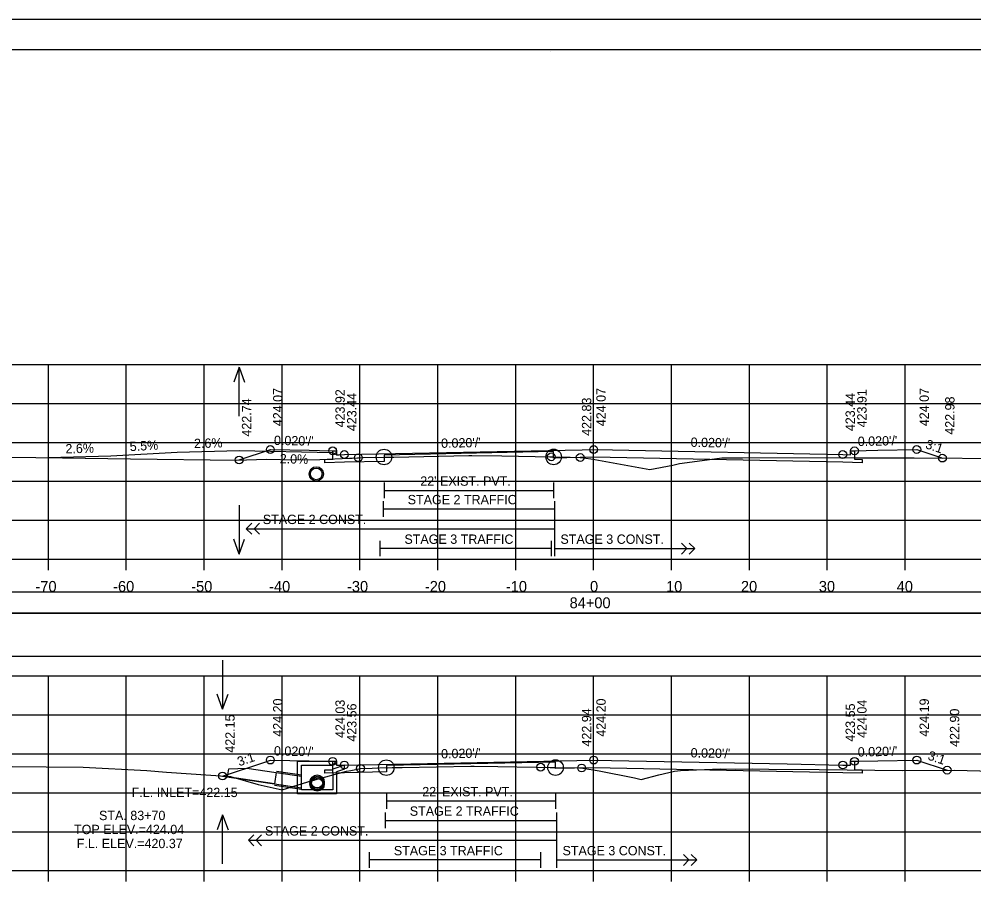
# Model space of a CAD drawing. Extents: x 1371057 to 1372761, y 380005 to 390517.
# Drawn here: x 1371487.1 to 1371609.7, y 388213.8 to 388325.3 of the extents above; entities that cross this region are included whole.
import ezdxf

# ---------------------------------------------------------------- set-up
doc = ezdxf.new("R2010")
doc.units = 0
for name, color, linetype in [('R_Alt Surface', 7, 'Continuous'), ('R_Axis', 7, 'Continuous'), ('R_Axis Annot', 7, 'Continuous'), ('R_Border', 7, 'Continuous'), ('R_Detour', 7, 'Continuous'), ('R_Dimension', 7, 'Continuous'), ('R_Drive', 7, 'Continuous'), ('R_Exist Surface', 7, 'Continuous'), ('R_Fin Surface', 7, 'Continuous'), ('R_Grid', 7, 'Continuous'), ('R_No Plot', 7, 'Continuous'), ('R_Striping', 7, 'Continuous'), ('R_Water', 7, 'Continuous'), ('R_Water Annot', 7, 'Continuous'), ('R_Xsect Elev', 7, 'Continuous'), ('R_Xsect Slope', 7, 'Continuous')]:
    doc.layers.add(name, color=color, linetype=linetype)

msp = doc.modelspace()

# ---------------------------------------------------------------- linework, layer by layer
at = {"layer": 'R_Alt Surface'}
for points in [[(1371594.37, 388269.82), (1371594.37, 388268.74), (1371595.37, 388268.72), (1371595.37, 388268.29), (1371592.87, 388268.34), (1371560.87, 388268.98), (1371555.74, 388268.88), (1371555.74, 388269.71), (1371533.96, 388269.27), (1371533.96, 388268.44), (1371528.87, 388268.34), (1371526.37, 388268.29), (1371526.37, 388268.72), (1371527.37, 388268.74), (1371527.37, 388269.82)], [(1371594.37, 388269.82), (1371594.37, 388268.74), (1371595.37, 388268.72), (1371595.37, 388268.29), (1371592.87, 388268.34), (1371560.87, 388268.98), (1371555.74, 388268.88), (1371555.74, 388269.71), (1371533.96, 388269.27), (1371533.96, 388268.44), (1371528.87, 388268.34), (1371526.37, 388268.29), (1371526.37, 388268.72), (1371527.37, 388268.74), (1371527.37, 388269.82)], [(1371533.96, 388265.73), (1371533.96, 388263.73)], [(1371555.74, 388265.73), (1371555.74, 388263.73)], [(1371533.96, 388264.73), (1371555.74, 388264.73)], [(1371594.37, 388229.94), (1371594.37, 388228.86), (1371595.37, 388228.84), (1371595.37, 388228.41), (1371592.87, 388228.46), (1371560.87, 388229.1), (1371555.98, 388229), (1371555.98, 388229.83), (1371534.26, 388229.4), (1371534.26, 388228.57), (1371528.87, 388228.46), (1371526.37, 388228.41), (1371526.37, 388228.84), (1371527.37, 388228.86), (1371527.37, 388229.94)], [(1371594.37, 388229.94), (1371594.37, 388228.86), (1371595.37, 388228.84), (1371595.37, 388228.41), (1371592.87, 388228.46), (1371560.87, 388229.1), (1371555.98, 388229), (1371555.98, 388229.83), (1371534.26, 388229.4), (1371534.26, 388228.57), (1371528.87, 388228.46), (1371526.37, 388228.41), (1371526.37, 388228.84), (1371527.37, 388228.86), (1371527.37, 388229.94)], [(1371534.26, 388225.85), (1371534.26, 388223.85)], [(1371555.98, 388225.85), (1371555.98, 388223.85)], [(1371534.26, 388224.85), (1371555.98, 388224.85)]]:
    msp.add_lwpolyline(points, dxfattribs=at)
at = {"layer": 'R_Axis'}
for p, q in [((1371410.87, 388255.9), (1371710.87, 388255.9)), ((1371490.87, 388254.5), (1371490.87, 388255.9)), ((1371500.87, 388254.5), (1371500.87, 388255.9)), ((1371510.87, 388254.5), (1371510.87, 388255.9)), ((1371520.87, 388254.5), (1371520.87, 388255.9)), ((1371530.87, 388254.5), (1371530.87, 388255.9)), ((1371540.87, 388254.5), (1371540.87, 388255.9)), ((1371550.87, 388254.5), (1371550.87, 388255.9)), ((1371560.87, 388254.5), (1371560.87, 388255.9)), ((1371570.87, 388254.5), (1371570.87, 388255.9)), ((1371580.87, 388254.5), (1371580.87, 388255.9)), ((1371590.87, 388254.5), (1371590.87, 388255.9)), ((1371600.87, 388254.5), (1371600.87, 388255.9)), ((1371410.87, 388215.9), (1371710.87, 388215.9)), ((1371490.87, 388214.5), (1371490.87, 388215.9)), ((1371500.87, 388214.5), (1371500.87, 388215.9)), ((1371510.87, 388214.5), (1371510.87, 388215.9)), ((1371520.87, 388214.5), (1371520.87, 388215.9)), ((1371530.87, 388214.5), (1371530.87, 388215.9)), ((1371540.87, 388214.5), (1371540.87, 388215.9)), ((1371550.87, 388214.5), (1371550.87, 388215.9)), ((1371560.87, 388214.5), (1371560.87, 388215.9)), ((1371570.87, 388214.5), (1371570.87, 388215.9)), ((1371580.87, 388214.5), (1371580.87, 388215.9)), ((1371590.87, 388214.5), (1371590.87, 388215.9)), ((1371600.87, 388214.5), (1371600.87, 388215.9))]:
    msp.add_line(p, q, dxfattribs=at)
at = {"layer": 'R_Border'}
for p, q in [((1371402.87, 388321.36), (1371719.05, 388321.36)), ((1371555.39, 388321.1), (1371555.39, 388321.1)), ((1371555.39, 388321.1), (1371555.39, 388321.1))]:
    msp.add_line(p, q, dxfattribs=at)
at = {"layer": 'R_Detour'}
msp.add_lwpolyline([(1371407.72, 388248.95), (1371714.03, 388248.95), (1371714.03, 388251.66), (1371407.72, 388251.66)], close=True, dxfattribs=at)
at = {"layer": 'R_Dimension'}
msp.add_lwpolyline([(1371407.72, 388243.43), (1371714.03, 388243.43), (1371714.03, 388248.95), (1371407.72, 388248.95)], close=True, dxfattribs=at)
at = {"layer": 'R_Drive'}
for p, q in [((1371507.38, 388269.6), (1371498.87, 388269.13)), ((1371515.38, 388269.81), (1371507.38, 388269.6)), ((1371527.38, 388269.57), (1371515.38, 388269.81)), ((1371527.88, 388269.32), (1371527.38, 388269.57)), ((1371498.87, 388269.13), (1371490.87, 388268.93))]:
    msp.add_line(p, q, dxfattribs=at)
at = {"layer": 'R_Exist Surface'}
for points in [[(1371482.36, 388269.05), (1371492.67, 388268.9), (1371501.39, 388268.77), (1371515.05, 388268.63), (1371518.81, 388268.74), (1371522.49, 388268.67), (1371525.72, 388268.71), (1371529.52, 388268.86), (1371529.89, 388268.88), (1371530.57, 388268.92), (1371530.67, 388268.93), (1371531.27, 388268.94), (1371533.96, 388269.02), (1371534.04, 388268.99), (1371534.05, 388268.99), (1371534.43, 388269), (1371535.24, 388269.01), (1371544.84, 388269.22), (1371544.95, 388269.22), (1371545.23, 388269.22), (1371549.07, 388269.17), (1371553.36, 388269.1), (1371555.23, 388269.05), (1371555.74, 388269.03), (1371555.74, 388269.03), (1371557.85, 388268.99), (1371559.15, 388268.96), (1371559.57, 388268.91), (1371560.82, 388268.74), (1371561.02, 388268.71), (1371568.11, 388267.41), (1371571.03, 388267.99), (1371571.88, 388268.17), (1371574.17, 388268.47), (1371577.34, 388268.9), (1371579.99, 388268.93), (1371580.86, 388268.94), (1371594.31, 388268.93), (1371596.89, 388268.9), (1371602.03, 388268.9), (1371614.39, 388268.84)], [(1371486.22, 388229.28), (1371490.59, 388229.22), (1371495.33, 388229.21), (1371503.51, 388228.76), (1371506.04, 388228.53), (1371514.24, 388227.98), (1371517.81, 388226.98), (1371520.88, 388226.28), (1371524.86, 388227.51), (1371524.97, 388227.54), (1371525.06, 388227.56), (1371529.16, 388228.66), (1371529.68, 388228.76), (1371530.94, 388229.03), (1371532.45, 388229.07), (1371534.26, 388229.13), (1371534.39, 388229.12), (1371534.42, 388229.12), (1371535.02, 388229.14), (1371536.27, 388229.15), (1371545.12, 388229.32), (1371545.3, 388229.33), (1371545.52, 388229.33), (1371548.59, 388229.29), (1371553.5, 388229.21), (1371555.31, 388229.16), (1371555.98, 388229.14), (1371559.08, 388229.1), (1371559.33, 388229.09), (1371559.33, 388229.09), (1371559.47, 388229.07), (1371561.6, 388228.72), (1371566.13, 388227.81), (1371566.98, 388227.61), (1371569.26, 388228.22), (1371571.24, 388228.68), (1371572.04, 388228.77), (1371577.15, 388228.98), (1371579.15, 388228.94), (1371581.25, 388228.99), (1371583.37, 388228.94), (1371589.85, 388228.88), (1371600.56, 388228.76), (1371607.27, 388228.8), (1371612.06, 388228.67)]]:
    msp.add_lwpolyline(points, dxfattribs=at)
at = {"layer": 'R_Fin Surface'}
for points in [[(1371515.36, 388268.64), (1371519.37, 388269.98), (1371524.37, 388269.88), (1371525.69, 388269.85), (1371527.37, 388269.82), (1371527.63, 388269.82), (1371527.87, 388269.82), (1371527.88, 388269.32), (1371528.18, 388269.32), (1371528.87, 388269.34), (1371559.4, 388269.95), (1371560.87, 388269.98), (1371563.31, 388269.93), (1371592.87, 388269.34), (1371592.87, 388269.34), (1371593.87, 388269.32), (1371593.87, 388269.53), (1371593.87, 388269.82), (1371594.37, 388269.82), (1371597.37, 388269.88), (1371602.37, 388269.98), (1371605.31, 388269), (1371605.66, 388268.88)], [(1371513.23, 388228.05), (1371518.52, 388229.81), (1371519.37, 388230.1), (1371524.37, 388230), (1371526.55, 388229.95), (1371527.37, 388229.94), (1371527.56, 388229.94), (1371527.87, 388229.94), (1371527.88, 388229.44), (1371528.87, 388229.46), (1371560.87, 388230.1), (1371560.88, 388230.1), (1371585.74, 388229.6), (1371592.87, 388229.46), (1371593.87, 388229.44), (1371593.87, 388229.71), (1371593.87, 388229.94), (1371594.37, 388229.94), (1371594.84, 388229.95), (1371597.37, 388230), (1371602.37, 388230.1), (1371606.27, 388228.8)]]:
    msp.add_lwpolyline(points, dxfattribs=at)
at = {"layer": 'R_Grid'}
for p, q in [((1371410.87, 388280.9), (1371710.87, 388280.9)), ((1371490.87, 388255.9), (1371490.87, 388280.9)), ((1371500.87, 388255.9), (1371500.87, 388280.9)), ((1371510.87, 388255.9), (1371510.87, 388280.9)), ((1371520.87, 388255.9), (1371520.87, 388280.9)), ((1371530.87, 388255.9), (1371530.87, 388280.9)), ((1371540.87, 388255.9), (1371540.87, 388280.9)), ((1371550.87, 388255.9), (1371550.87, 388280.9)), ((1371560.87, 388255.9), (1371560.87, 388280.9)), ((1371570.87, 388255.9), (1371570.87, 388280.9)), ((1371580.87, 388255.9), (1371580.87, 388280.9)), ((1371590.87, 388255.9), (1371590.87, 388280.9)), ((1371600.87, 388255.9), (1371600.87, 388280.9)), ((1371410.87, 388275.9), (1371710.87, 388275.9)), ((1371410.87, 388270.9), (1371710.87, 388270.9)), ((1371410.87, 388265.9), (1371710.87, 388265.9)), ((1371410.87, 388260.9), (1371710.87, 388260.9)), ((1371410.87, 388255.9), (1371710.87, 388255.9)), ((1371410.87, 388240.9), (1371710.87, 388240.9)), ((1371490.87, 388215.9), (1371490.87, 388240.9)), ((1371500.87, 388215.9), (1371500.87, 388240.9)), ((1371510.87, 388215.9), (1371510.87, 388240.9)), ((1371520.87, 388215.9), (1371520.87, 388240.9)), ((1371530.87, 388215.9), (1371530.87, 388240.9)), ((1371540.87, 388215.9), (1371540.87, 388240.9)), ((1371550.87, 388215.9), (1371550.87, 388240.9)), ((1371560.87, 388215.9), (1371560.87, 388240.9)), ((1371570.87, 388215.9), (1371570.87, 388240.9)), ((1371580.87, 388215.9), (1371580.87, 388240.9)), ((1371590.87, 388215.9), (1371590.87, 388240.9)), ((1371600.87, 388215.9), (1371600.87, 388240.9)), ((1371410.87, 388235.9), (1371710.87, 388235.9)), ((1371410.87, 388230.9), (1371710.87, 388230.9)), ((1371410.87, 388225.9), (1371710.87, 388225.9)), ((1371410.87, 388220.9), (1371710.87, 388220.9)), ((1371410.87, 388215.9), (1371710.87, 388215.9))]:
    msp.add_line(p, q, dxfattribs=at)
at = {"layer": 'R_No Plot'}
for p, q in [((1371390.47, 388325.26), (1371723.8, 388325.26)), ((1371520.15, 388228.68), (1371523.37, 388228.19)), ((1371519.88, 388226.88), (1371523.37, 388226.36))]:
    msp.add_line(p, q, dxfattribs=at)
for points in [[(1371390.46, 388325.26), (1371723.8, 388325.26), (1371723.8, 388111.92), (1371390.46, 388111.92)], [(1371636.79, 388321.36), (1371656.41, 388321.36), (1371656.41, 388311.48), (1371672.52, 388311.48), (1371695.72, 388311.48), (1371695.84, 388283.33), (1371719.05, 388283.33), (1371719.05, 388115.9), (1371402.87, 388115.9), (1371402.87, 388321.36)]]:
    msp.add_lwpolyline(points, close=True, dxfattribs=at)
for centre, radius in [((1371519.37, 388269.98), 0.5), ((1371527.37, 388269.82), 0.5), ((1371528.87, 388269.34), 0.5), ((1371530.67, 388268.93), 0.5), ((1371533.96, 388269.02), 1), ((1371555.74, 388269.03), 1), ((1371555.43, 388269.04), 0.5), ((1371559.15, 388268.96), 0.5), ((1371560.87, 388269.98), 0.5), ((1371592.87, 388269.34), 0.5), ((1371594.37, 388269.82), 0.5), ((1371602.37, 388269.98), 0.5), ((1371605.66, 388268.88), 0.5), ((1371515.36, 388268.64), 0.5), ((1371525.26, 388266.85), 0.917), ((1371519.37, 388230.1), 0.5), ((1371527.37, 388229.94), 0.5), ((1371534.26, 388229.13), 1), ((1371555.98, 388229.14), 1), ((1371560.87, 388230.1), 0.5), ((1371594.37, 388229.94), 0.5), ((1371602.37, 388230.1), 0.5), ((1371528.87, 388229.46), 0.5), ((1371530.94, 388229.03), 0.5), ((1371554.07, 388229.19), 0.5), ((1371559.33, 388229.09), 0.5), ((1371592.87, 388229.46), 0.5), ((1371606.27, 388228.8), 0.5), ((1371513.23, 388228.05), 0.5), ((1371525.37, 388227.27), 0.917), ((1371525.37, 388227.02), 0.917)]:
    msp.add_circle(centre, radius, dxfattribs=at)
at = {"layer": 'R_Striping'}
for p, q in [((1371533.85, 388263.35), (1371533.85, 388261.35)), ((1371555.85, 388263.35), (1371555.85, 388256.27)), ((1371533.85, 388262.35), (1371555.85, 388262.35)), ((1371516.28, 388259.81), (1371516.98, 388260.52)), ((1371516.28, 388259.81), (1371555.85, 388259.81)), ((1371516.98, 388259.1), (1371516.28, 388259.81)), ((1371517.28, 388259.81), (1371517.98, 388260.52)), ((1371517.98, 388259.1), (1371517.28, 388259.81)), ((1371533.43, 388258.27), (1371533.43, 388256.27)), ((1371555.43, 388257.27), (1371533.43, 388257.27)), ((1371555.43, 388258.27), (1371555.43, 388256.27)), ((1371555.85, 388257.27), (1371573.85, 388257.27)), ((1371555.89, 388257.27), (1371565.89, 388257.27)), ((1371572.85, 388257.27), (1371572.15, 388257.97)), ((1371572.15, 388256.56), (1371572.85, 388257.27)), ((1371573.85, 388257.27), (1371573.15, 388257.97)), ((1371573.15, 388256.56), (1371573.85, 388257.27)), ((1371534.11, 388223.35), (1371534.11, 388221.35)), ((1371556.12, 388223.35), (1371556.12, 388216.27)), ((1371534.11, 388222.35), (1371556.12, 388222.35)), ((1371516.55, 388219.81), (1371517.25, 388220.52)), ((1371517.55, 388219.81), (1371518.25, 388220.52)), ((1371516.55, 388219.81), (1371556.12, 388219.81)), ((1371517.25, 388219.1), (1371516.55, 388219.81)), ((1371518.25, 388219.1), (1371517.55, 388219.81)), ((1371532.06, 388218.27), (1371532.06, 388216.27)), ((1371554.07, 388218.27), (1371554.07, 388216.27)), ((1371573.12, 388217.27), (1371572.41, 388217.97)), ((1371574.12, 388217.27), (1371573.41, 388217.97)), ((1371554.07, 388217.27), (1371532.06, 388217.27)), ((1371556.12, 388217.27), (1371574.12, 388217.27)), ((1371556.15, 388217.27), (1371566.15, 388217.27)), ((1371572.41, 388216.56), (1371573.12, 388217.27)), ((1371573.41, 388216.56), (1371574.12, 388217.27))]:
    msp.add_line(p, q, dxfattribs=at)
at = {"layer": 'R_Water'}
for p, q in [((1371522.87, 388229.94), (1371527.62, 388229.94)), ((1371522.87, 388228.44), (1371522.87, 388229.94)), ((1371523.37, 388228.44), (1371523.37, 388229.44)), ((1371523.37, 388229.44), (1371527.37, 388229.44)), ((1371527.7, 388229.77), (1371527.37, 388229.44)), ((1371528.87, 388229.46), (1371527.37, 388228.94)), ((1371527.37, 388228.44), (1371527.37, 388228.94)), ((1371527.7, 388229.77), (1371527.62, 388229.94)), ((1371528.87, 388228.93), (1371527.87, 388228.58)), ((1371513.23, 388228.05), (1371523.37, 388226.52)), ((1371520.12, 388228.51), (1371523.37, 388228.02)), ((1371527.87, 388228.44), (1371527.87, 388228.58))]:
    msp.add_line(p, q, dxfattribs=at)
msp.add_lwpolyline([(1371520.12, 388228.51), (1371519.9, 388227.03), (1371513.88, 388227.94), (1371514.04, 388228.97), (1371516.33, 388229.08)], close=True, dxfattribs=at)
for points in [[(1371528.87, 388228.93), (1371528.87, 388229.46)], [(1371527.87, 388228.44), (1371527.87, 388225.77), (1371525.37, 388225.77), (1371522.87, 388225.77), (1371522.87, 388228.44)], [(1371527.37, 388228.44), (1371527.37, 388226.27), (1371525.37, 388226.27), (1371523.37, 388226.27), (1371523.37, 388228.44)]]:
    msp.add_lwpolyline(points, dxfattribs=at)
for centre in [(1371525.26, 388266.85), (1371525.37, 388227.27), (1371525.37, 388227.02)]:
    msp.add_circle(centre, 0.75, dxfattribs=at)
at = {"layer": 'R_Water Annot'}
for p, q in [((1371515.36, 388280.54), (1371514.66, 388278.62)), ((1371515.36, 388274.26), (1371515.36, 388280.54)), ((1371515.36, 388280.54), (1371516.06, 388278.62)), ((1371515.36, 388262.83), (1371515.36, 388256.55)), ((1371515.36, 388256.55), (1371514.66, 388258.47)), ((1371515.36, 388256.55), (1371516.06, 388258.47)), ((1371513.23, 388242.95), (1371513.23, 388236.66)), ((1371513.23, 388236.66), (1371512.53, 388238.58)), ((1371513.23, 388236.66), (1371513.93, 388238.58)), ((1371513.23, 388223.05), (1371512.53, 388221.13)), ((1371513.23, 388216.77), (1371513.23, 388223.05)), ((1371513.23, 388223.05), (1371513.93, 388221.13))]:
    msp.add_line(p, q, dxfattribs=at)
at = {"layer": 'R_Xsect Elev'}
for p, q in [((1371560.87, 388268.74), (1371560.87, 388278.74)), ((1371560.87, 388228.84), (1371560.87, 388238.84))]:
    msp.add_line(p, q, dxfattribs=at)

# ---------------------------------------------------------------- texts
at = {"layer": 'R_Axis Annot'}
for s, p in [('-70', (1371489.21, 388251.7)), ('-60', (1371499.18, 388251.7)), ('-50', (1371509.21, 388251.7)), ('-40', (1371519.21, 388251.7)), ('-30', (1371529.21, 388251.7)), ('-20', (1371539.21, 388251.7)), ('-10', (1371549.61, 388251.7)), ('0', (1371560.41, 388251.7)), ('10', (1371570.18, 388251.7)), ('20', (1371579.79, 388251.7)), ('30', (1371589.79, 388251.7)), ('40', (1371599.79, 388251.7)), ('84+00', (1371557.79, 388249.6))]:
    msp.add_text(s, height=1.4, dxfattribs=at).set_placement(p)
at = {"layer": 'R_Striping'}
for s, p in [('STAGE 2 TRAFFIC', (1371537, 388262.95)), ('STAGE 2 CONST.', (1371518.4, 388260.41)), ('STAGE 3 TRAFFIC', (1371536.58, 388257.87)), ('STAGE 3 CONST.', (1371556.61, 388257.87)), ('STAGE 2 TRAFFIC', (1371537.27, 388222.95)), ('STAGE 2 CONST.', (1371518.67, 388220.41)), ('STAGE 3 TRAFFIC', (1371535.22, 388217.87)), ('STAGE 3 CONST.', (1371556.88, 388217.87))]:
    msp.add_text(s, height=1.2, dxfattribs=at).set_placement(p)
at = {"layer": 'R_Water'}
for p in [(1371538.61, 388265.33), (1371538.87, 388225.45)]:
    msp.add_text("22' EXIST. PVT.", height=1.2, dxfattribs=at).set_placement(p)
at = {"layer": 'R_Water Annot'}
for s, p in [('F.L. INLET=422.15', (1371501.56, 388225.35)), ('STA. 83+70', (1371497.37, 388222.39)), ('TOP ELEV.=424.04', (1371494.16, 388220.59)), ('F.L. ELEV.=420.37', (1371494.51, 388218.79))]:
    msp.add_text(s, height=1.2, dxfattribs=at).set_placement(p)
at = {"layer": 'R_Xsect Elev'}
for s, rotation, p in [('424.07', 90, (1371520.92, 388272.98)), ('423.92', 90, (1371528.92, 388272.82)), ('423.44', 90, (1371530.42, 388272.34)), ('424.07', 90, (1371562.42, 388272.98)), ('423.44', 90, (1371594.42, 388272.34)), ('423.91', 90, (1371595.92, 388272.82)), ('424.07', 90, (1371603.92, 388272.98)), ('422.98', 90, (1371607.21, 388271.88)), ('422.74', 90, (1371516.91, 388271.64)), ('422.83', 90, (1371560.57, 388271.74)), ('2.6%', 1.4894, (1371493.07, 388269.48)), ('5.5%', 3.137, (1371501.34, 388269.77)), ('2.6%', 1.4894, (1371509.58, 388270.16)), ('2.0%', 358.8542, (1371520.56, 388268.21)), ('424.20', 90, (1371520.92, 388233.1)), ('424.03', 90, (1371528.92, 388232.94)), ('424.20', 90, (1371562.42, 388233.1)), ('424.04', 90, (1371595.92, 388232.94)), ('424.19', 90, (1371603.92, 388233.1)), ('423.56', 90, (1371530.42, 388232.46)), ('422.94', 90, (1371560.57, 388231.84)), ('423.55', 90, (1371594.42, 388232.46)), ('422.90', 90, (1371607.82, 388231.8)), ('422.15', 90, (1371514.78, 388231.05))]:
    msp.add_text(s, height=1.2, rotation=rotation, dxfattribs=at).set_placement(p)
at = {"layer": 'R_Xsect Slope'}
for s, rotation, p in [("0.020'/'", 358.8543, (1371519.82, 388270.57)), ("0.020'/'", 1.1458, (1371541.3, 388270.19)), ("0.020'/'", 358.8543, (1371573.32, 388270.33)), ("0.020'/'", 1.1458, (1371594.8, 388270.43)), ('3:1', 341.5624, (1371603.39, 388270.17)), ("0.020'/'", 358.8542, (1371519.82, 388230.69)), ("0.020'/'", 1.1458, (1371541.3, 388230.31)), ("0.020'/'", 358.8542, (1371573.32, 388230.45)), ("0.020'/'", 1.1458, (1371594.8, 388230.55)), ('3:1', 18.4358, (1371515.36, 388229.29)), ('3:1', 341.5706, (1371603.69, 388230.19))]:
    msp.add_text(s, height=1.2, rotation=rotation, dxfattribs=at).set_placement(p)

doc.saveas('drawing.dxf')
